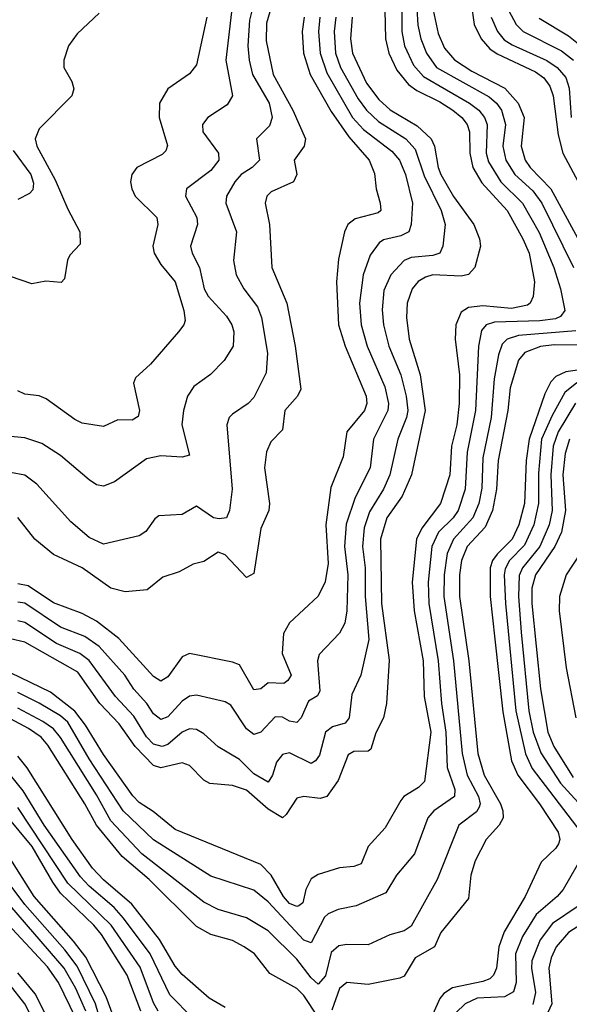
# Model space of a CAD drawing. Header units: inches. Extents: x 1308407 to 1441228, y 959628 to 1036311.
# Tile 267 of 656: x 1354376 to 1355912, y 1000869 to 1003623. Entities that reach past the tile are written whole.
import ezdxf

# ---------------------------------------------------------------- set-up
doc = ezdxf.new("R2010")
doc.units = ezdxf.units.IN
doc.header["$MEASUREMENT"] = 0
doc.layers.add('B3050', color=7, linetype='Continuous')

msp = doc.modelspace()

# ---------------------------------------------------------------- linework, layer by layer
at = {"layer": 'B3050', "color": 5}
for points, elevation in [([(1355106.8, 1003753.2), (1355065.9, 1003614.1), (1355064.6, 1003564.6), (1355083.7, 1003470), (1355138.8, 1003370), (1355174.4, 1003290), (1355170.7, 1003269.3), (1355142.8, 1003230), (1355150.6, 1003190), (1355141.3, 1003170), (1355078.6, 1003141.4), (1355066.7, 1003130), (1355061.4, 1003110), (1355073.5, 1003050), (1355080.1, 1002930), (1355121.9, 1002830), (1355145.5, 1002710), (1355161.3, 1002590), (1355152.3, 1002570), (1355116.9, 1002530), (1355110, 1002476.4), (1355077.7, 1002442.3), (1355065.7, 1002414.3), (1355059.6, 1002370), (1355073.7, 1002270), (1355071.8, 1002250), (1355050, 1002199.7), (1355030, 1002074), (1355010, 1002063.1), (1354950, 1002126.3), (1354930, 1002133.5), (1354890, 1002107.9), (1354860.2, 1002099.8), (1354821.4, 1002078.6), (1354775.9, 1002064.1), (1354731.5, 1002028.5), (1354670, 1002023.1), (1354630, 1002033.3), (1354550, 1002089.6), (1354470, 1002126.8), (1354418, 1002170), (1354370.6, 1002230.6)], 3080), ([(1354975, 1003710), (1354952.1, 1003510), (1354970.1, 1003410), (1354955.2, 1003384.8), (1354901.8, 1003350), (1354886.2, 1003330), (1354887.5, 1003310), (1354931.3, 1003250), (1354932.3, 1003230), (1354910, 1003201.9), (1354841.7, 1003150), (1354839.5, 1003130), (1354870.6, 1003070), (1354872.6, 1003050), (1354853.3, 1002990), (1354857.7, 1002970), (1354878.3, 1002930), (1354891.5, 1002870), (1354902.3, 1002850), (1354953.5, 1002793.5), (1354968.5, 1002770), (1354974.4, 1002750), (1354972.2, 1002710), (1354947.5, 1002670), (1354909.1, 1002630.9), (1354862.7, 1002597.3), (1354845.1, 1002570), (1354833.1, 1002530), (1354828.7, 1002490), (1354850, 1002405.1), (1354830, 1002399.2), (1354770, 1002403.2), (1354730, 1002395), (1354640.3, 1002330), (1354610, 1002318.3), (1354590, 1002322.4), (1354570, 1002335.8), (1354490, 1002404.1), (1354437.6, 1002437.6), (1354390, 1002453.2), (1354330, 1002459.6)], 3040), ([(1355034.6, 1003690), (1355017.6, 1003622.4), (1355013.4, 1003550), (1355016.9, 1003510), (1355026.8, 1003470), (1355073.3, 1003390), (1355081.6, 1003350), (1355073.8, 1003326.2), (1355037.6, 1003290), (1355046, 1003230), (1355025.3, 1003210), (1354994.5, 1003190), (1354976.9, 1003170), (1354953.3, 1003130), (1354952.2, 1003110), (1354981.2, 1003030), (1354973.4, 1002950), (1354980.9, 1002910), (1355001.9, 1002870), (1355039.9, 1002819.9), (1355051.7, 1002790), (1355068.3, 1002690), (1355064.9, 1002635.1), (1355030, 1002566.6), (1355014.2, 1002550), (1354970, 1002519.8), (1354961.4, 1002510), (1354954.6, 1002490), (1354969.5, 1002310), (1354961.9, 1002250), (1354953.6, 1002230), (1354933.5, 1002226.5), (1354916.9, 1002230), (1354870, 1002262.8), (1354830, 1002239.5), (1354764.7, 1002235.3), (1354753.1, 1002226.8), (1354728.3, 1002191.8), (1354710, 1002179.4), (1354610, 1002156.2), (1354570, 1002174.6), (1354518.7, 1002218.7), (1354423.6, 1002323.6), (1354390, 1002349.3), (1354350, 1002357)], 3060), ([(1355396.6, 1003650), (1355398.5, 1003570), (1355407.5, 1003530), (1355430, 1003482.1), (1355462.5, 1003442.5), (1355485.3, 1003425.3), (1355550, 1003393.9), (1355586.7, 1003370), (1355611.4, 1003350), (1355626.5, 1003330), (1355633.4, 1003310), (1355633.7, 1003250), (1355642.3, 1003210), (1355667, 1003167), (1355737.9, 1003090), (1355782.3, 1003010), (1355799.8, 1002970), (1355814.6, 1002890), (1355810.8, 1002849.2), (1355802.7, 1002830), (1355795.1, 1002824.9), (1355750, 1002815.2), (1355670, 1002822.9), (1355630, 1002818.1), (1355610, 1002805), (1355594.7, 1002770), (1355593.3, 1002730), (1355604.9, 1002630), (1355604.4, 1002550), (1355597.3, 1002490), (1355582.4, 1002430), (1355578.2, 1002350), (1355552.1, 1002270), (1355499.4, 1002200.6), (1355484.4, 1002170), (1355473.1, 1002050), (1355478.3, 1001970), (1355503.2, 1001830), (1355505.8, 1001730), (1355524.8, 1001630), (1355507.5, 1001492.5), (1355490, 1001475), (1355449.8, 1001450.2), (1355440.9, 1001439.1), (1355397.1, 1001362.9), (1355350, 1001310.7), (1355330, 1001261.3), (1355310, 1001254.6), (1355269.3, 1001250.7), (1355210, 1001231.9), (1355190, 1001220.2), (1355175.1, 1001190), (1355167.5, 1001152.5), (1355156.1, 1001143.9), (1355150, 1001142), (1355130, 1001151.2), (1355112.7, 1001170), (1355078.4, 1001230), (1355050, 1001259.7), (1354810, 1001357.9), (1354748.4, 1001408.4), (1354710, 1001433.3), (1354691.9, 1001451.9), (1354610, 1001567.8), (1354559.4, 1001650), (1354530, 1001689.1), (1354462.1, 1001742.1), (1354350, 1001796.1)], 3220), ([(1355443.5, 1003670), (1355443.5, 1003590), (1355451.4, 1003550), (1355476.4, 1003496.4), (1355504, 1003464), (1355632.5, 1003390), (1355659.5, 1003370), (1355675.3, 1003350), (1355682.7, 1003330), (1355679.7, 1003250), (1355685.7, 1003225.7), (1355720.1, 1003170), (1355781.2, 1003110), (1355827.9, 1003027.9), (1355868.6, 1002930), (1355887.6, 1002870), (1355899.4, 1002810), (1355887.3, 1002792.7), (1355873.2, 1002786.8), (1355830, 1002780.6), (1355702.6, 1002777.4), (1355679.8, 1002770), (1355666.3, 1002753.7), (1355657.8, 1002710), (1355649.6, 1002530), (1355626.8, 1002413.2), (1355620.6, 1002310), (1355601.2, 1002250), (1355587.2, 1002230), (1355546.7, 1002190), (1355527.7, 1002150), (1355517, 1002050), (1355519, 1001990), (1355545.8, 1001830), (1355554.3, 1001710), (1355566.7, 1001630), (1355570.9, 1001530.9), (1355592.3, 1001470), (1355591, 1001450), (1355532.8, 1001410), (1355516.6, 1001390), (1355479.2, 1001290), (1355428.8, 1001230), (1355399.2, 1001180.8), (1355315.7, 1001144.3), (1355266, 1001134), (1355237.9, 1001122.1), (1355227.5, 1001112.5), (1355190, 1001041.1), (1355170, 1001048.5), (1355070, 1001155.4), (1355030, 1001187.7), (1354910, 1001227.3), (1354750, 1001329.2), (1354664.9, 1001410), (1354570, 1001555.2), (1354510, 1001657.7), (1354490, 1001675.9), (1354430, 1001711.2), (1354370, 1001741.3)], 3240), ([(1355485.7, 1003654.3), (1355488.4, 1003608.4), (1355497, 1003570), (1355512.4, 1003530), (1355540.4, 1003490), (1355687.5, 1003407.5), (1355708, 1003390), (1355722.1, 1003370), (1355733.7, 1003330), (1355726.4, 1003270), (1355734.9, 1003230), (1355759.5, 1003190), (1355810, 1003144.5), (1355835.3, 1003110), (1355924.1, 1002930)], 3260), ([(1355531.2, 1003650), (1355545.2, 1003585.2), (1355563.4, 1003543.4), (1355590.9, 1003510.9), (1355639.6, 1003479.6), (1355731.5, 1003431.5), (1355769.4, 1003390), (1355786, 1003350), (1355777.8, 1003270), (1355788.7, 1003230), (1355802.3, 1003210), (1355859.9, 1003150), (1355958.6, 1002970)], 3280), ([(1355638, 1003670), (1355646.4, 1003610), (1355665.5, 1003570), (1355690, 1003542.3), (1355710, 1003527.8), (1355817.8, 1003477.8), (1355840.5, 1003460.5), (1355857.8, 1003437.8), (1355867.2, 1003410), (1355880.8, 1003300.8), (1355893.5, 1003250), (1355957.7, 1003130)], 3320), ([(1355742.4, 1003650), (1355763, 1003610), (1355783, 1003590), (1355890, 1003536.6), (1355923.7, 1003510)], 3360), ([(1354598, 1003642), (1354536.1, 1003583.9), (1354512, 1003550), (1354499.3, 1003510), (1354499, 1003490), (1354521.3, 1003450), (1354526.8, 1003430), (1354521.3, 1003410), (1354430, 1003317.6), (1354418.4, 1003290), (1354423.3, 1003270), (1354474.9, 1003174.9), (1354510, 1003093.5), (1354543.8, 1003030), (1354544.2, 1002995.8), (1354515.8, 1002964.2), (1354509.7, 1002950.3), (1354501.3, 1002898.7), (1354491.5, 1002888.5), (1354448.6, 1002891.4), (1354410, 1002884.2), (1354350, 1002905.3)], 2980), ([(1355304.8, 1003630), (1355300.2, 1003570), (1355305.5, 1003530), (1355345.5, 1003445.5), (1355379.8, 1003399.8), (1355411.2, 1003371.2), (1355486.6, 1003326.6), (1355525.9, 1003290), (1355535.3, 1003270), (1355545.3, 1003210), (1355553.2, 1003190), (1355588.6, 1003128.6), (1355645.2, 1003050), (1355661.1, 1003010), (1355663.7, 1002990), (1355648, 1002930), (1355630, 1002910.5), (1355610, 1002906.3), (1355530.6, 1002909.4), (1355510, 1002903.4), (1355489.1, 1002890.9), (1355472.8, 1002870), (1355458.8, 1002830), (1355456.6, 1002790), (1355464.4, 1002730), (1355495.2, 1002630), (1355508.9, 1002530), (1355470.9, 1002350), (1355444.5, 1002290), (1355401.8, 1002230), (1355384.4, 1002170), (1355387.2, 1001990), (1355408.3, 1001831.7), (1355401.2, 1001710), (1355392.9, 1001670), (1355371.5, 1001628.5), (1355357.4, 1001582.6), (1355350, 1001577.3), (1355310, 1001576), (1355293.6, 1001566.4), (1355265.5, 1001494.5), (1355234.1, 1001450), (1355215.1, 1001444.9), (1355170, 1001450.4), (1355150, 1001445.9), (1355120.5, 1001399.5), (1355110, 1001390.6), (1355070, 1001415), (1355010, 1001468.3), (1354970, 1001480.9), (1354906.7, 1001486.7), (1354890, 1001495.4), (1354850, 1001536.8), (1354830, 1001543.9), (1354770, 1001529.9), (1354750, 1001536.9), (1354698.1, 1001590), (1354653.7, 1001653.7), (1354599.9, 1001710), (1354537.8, 1001797.8), (1354390, 1001881.7), (1354350, 1001891.6)], 3180), ([(1355214.9, 1003630), (1355210.7, 1003590), (1355215.4, 1003530), (1355234.2, 1003474.3), (1355305.5, 1003350), (1355336.6, 1003316.6), (1355416, 1003256), (1355437.2, 1003230), (1355453.9, 1003190), (1355473.8, 1003110), (1355469.6, 1003050), (1355463.2, 1003030), (1355441.4, 1003018.6), (1355392.6, 1003007.4), (1355380.5, 1002999.5), (1355355.6, 1002964.4), (1355335.4, 1002910), (1355325.6, 1002830), (1355330.1, 1002770), (1355347.3, 1002710), (1355395.9, 1002595.9), (1355406.2, 1002550), (1355405.1, 1002530), (1355364.4, 1002450), (1355355.4, 1002370), (1355313, 1002287), (1355288, 1002212), (1355283.6, 1002150), (1355292.8, 1002070), (1355290.4, 1001969.6), (1355284.6, 1001935.4), (1355270, 1001906.8), (1355212.8, 1001847.2), (1355208.1, 1001830), (1355214.6, 1001745.4), (1355208.1, 1001731.9), (1355182.9, 1001717.1), (1355162.7, 1001670), (1355150, 1001657.3), (1355130, 1001661), (1355110, 1001672.1), (1355090, 1001673.1), (1355050, 1001630.5), (1355030, 1001623.4), (1355010, 1001639.9), (1354965.7, 1001705.7), (1354950, 1001715), (1354870, 1001733.7), (1354850, 1001731), (1354830, 1001716.9), (1354790, 1001672.6), (1354770, 1001665.4), (1354750, 1001681), (1354731, 1001710), (1354694.9, 1001750), (1354669.2, 1001790), (1354597.6, 1001870), (1354557.3, 1001897.3), (1354490, 1001924), (1354390, 1001991), (1354370, 1001994.2)], 3140), ([(1355170.5, 1003630), (1355165.5, 1003590), (1355169.3, 1003530), (1355187.9, 1003470), (1355246.2, 1003366.2), (1355295.7, 1003295.7), (1355352.8, 1003230), (1355367.2, 1003192.8), (1355371.9, 1003150), (1355383.1, 1003110), (1355384.8, 1003090), (1355377.4, 1003082.6), (1355313.5, 1003066.5), (1355293.1, 1003050), (1355284, 1003030), (1355266.9, 1002953.1), (1355261.3, 1002890), (1355266.6, 1002770), (1355285.4, 1002710), (1355344.5, 1002570), (1355345.9, 1002550), (1355339.1, 1002530), (1355289.6, 1002470), (1355280, 1002400), (1355245.7, 1002314.3), (1355231.5, 1002210), (1355237.6, 1002102.4), (1355229.4, 1002050.6), (1355209.7, 1002010.3), (1355130, 1001935.7), (1355113.4, 1001906.6), (1355108.9, 1001850), (1355134, 1001790), (1355125.5, 1001774.5), (1355114.1, 1001765.9), (1355070, 1001768.2), (1355050, 1001751.8), (1355030, 1001748.5), (1354990, 1001818.3), (1354970, 1001826), (1354850, 1001849.9), (1354830, 1001841.1), (1354790, 1001784.9), (1354770, 1001773.2), (1354750, 1001785.4), (1354652.4, 1001892.4), (1354590, 1001940.8), (1354550, 1001962.5), (1354470, 1001992.2), (1354399.2, 1002039.2), (1354370, 1002045.1)], 3120), ([(1354898.3, 1003630), (1354870, 1003496.9), (1354850, 1003471.8), (1354790.1, 1003429.9), (1354766.5, 1003390), (1354765.1, 1003350), (1354788.5, 1003271.5), (1354783.7, 1003256.3), (1354773.6, 1003246.4), (1354702.8, 1003210), (1354688.7, 1003190), (1354685.5, 1003170), (1354688.8, 1003150), (1354698.7, 1003130), (1354758.5, 1003070), (1354762.1, 1003050), (1354747.4, 1002990), (1354751.8, 1002970), (1354770, 1002938.2), (1354809.8, 1002889.8), (1354834.3, 1002810), (1354837.8, 1002782.2), (1354834.7, 1002770), (1354819.2, 1002750), (1354740.8, 1002659.3), (1354698.9, 1002621.1), (1354693.9, 1002606.1), (1354710.1, 1002530), (1354706.6, 1002513.4), (1354690, 1002502.8), (1354650, 1002503.7), (1354610, 1002484.8), (1354550, 1002494.8), (1354530, 1002504.5), (1354450, 1002562.4), (1354430, 1002571), (1354390, 1002575.9), (1354370, 1002584.8)], 3020), ([(1355259.7, 1003630), (1355254.4, 1003590), (1355258.1, 1003530), (1355272.5, 1003490), (1355322.2, 1003402.2), (1355345.4, 1003370), (1355379, 1003339), (1355454.6, 1003290), (1355481, 1003261), (1355506.2, 1003186.2), (1355553.3, 1003090), (1355565.3, 1003050), (1355558.6, 1002990), (1355550.1, 1002970), (1355530, 1002963.6), (1355470, 1002958.1), (1355450.6, 1002949.4), (1355412.7, 1002910), (1355393.9, 1002866.1), (1355388.5, 1002811.5), (1355392.6, 1002770), (1355407.4, 1002710), (1355441.4, 1002630), (1355456, 1002570), (1355460.4, 1002530), (1355456.9, 1002510), (1355432.8, 1002450), (1355410.4, 1002350), (1355392.6, 1002310), (1355353.5, 1002246.5), (1355338.1, 1002201.9), (1355333.6, 1002150), (1355341.7, 1002090), (1355341, 1002010), (1355351.1, 1001888.9), (1355329.5, 1001790), (1355304.2, 1001735.8), (1355296.7, 1001670), (1355285.1, 1001654.9), (1355250, 1001645.4), (1355230.8, 1001630), (1355213.9, 1001566.1), (1355202.8, 1001550), (1355190, 1001542.8), (1355130, 1001572.5), (1355110, 1001567.3), (1355093.6, 1001546.4), (1355082.5, 1001510), (1355070, 1001490.6), (1355030, 1001513.1), (1354990, 1001553.8), (1354930, 1001589.2), (1354890, 1001625.9), (1354870, 1001637.4), (1354850, 1001639.4), (1354830, 1001630.3), (1354790, 1001595.5), (1354774.2, 1001590), (1354750, 1001596.6), (1354730, 1001617.1), (1354694.8, 1001674.8), (1354643.6, 1001730), (1354570, 1001830.6), (1354543.9, 1001850), (1354478.2, 1001878.2), (1354390, 1001936.6), (1354370, 1001941.9)], 3160), ([(1355693.9, 1003630), (1355710.8, 1003590.8), (1355730, 1003567.2), (1355752.6, 1003552.6), (1355849.1, 1003509.1), (1355877.6, 1003490), (1355901.8, 1003461.8), (1355911.8, 1003431.8), (1355916.8, 1003350)], 3340), ([(1355827.5, 1003627.5), (1355910, 1003578.2), (1355970, 1003530)], 3380), ([(1354357.6, 1003257.6), (1354407, 1003190), (1354414.2, 1003165.8), (1354412.6, 1003147.4), (1354402.6, 1003137.4), (1354370, 1003120.4)], 2960), ([(1355930, 1002752.8), (1355770, 1002739.5), (1355738.7, 1002730), (1355724.7, 1002715.3), (1355713.8, 1002686.2), (1355701.7, 1002618.3), (1355693.6, 1002510), (1355670, 1002397.4), (1355667.4, 1002312.6), (1355658.7, 1002270), (1355642.5, 1002230), (1355587.8, 1002170), (1355570.5, 1002130), (1355562.6, 1002070), (1355561.5, 1002010), (1355588.1, 1001830), (1355612.4, 1001570), (1355626.9, 1001510), (1355657.8, 1001450), (1355662.8, 1001430), (1355659.6, 1001420.4), (1355652.5, 1001407.5), (1355603.4, 1001370), (1355542.5, 1001217.5), (1355470, 1001087.8), (1355450, 1001074.1), (1355410, 1001063.2), (1355350, 1001035.4), (1355290, 1001036.4), (1355267.6, 1001032.4), (1355246.7, 1001013.3), (1355230, 1000948.2), (1355210, 1000924.9), (1355190, 1000942.8), (1355150, 1000994.9), (1355070, 1001074.7), (1355010, 1001110.8), (1354930, 1001134.4), (1354890, 1001154.4), (1354717.4, 1001290), (1354630, 1001382), (1354590, 1001454.7), (1354490, 1001615.5), (1354470, 1001639.4), (1354439.9, 1001659.9), (1354370, 1001697.5)], 3260), ([(1355947.2, 1002712.8), (1355870, 1002713.8), (1355831.1, 1002708.9), (1355787.7, 1002692.3), (1355770, 1002670.5), (1355747, 1002593), (1355740.4, 1002530), (1355713, 1002390), (1355708.4, 1002310), (1355697.6, 1002250), (1355676.3, 1002203.7), (1355626.6, 1002150), (1355610.5, 1002110), (1355604.8, 1002070), (1355605, 1002010), (1355631.3, 1001830), (1355655.9, 1001570), (1355673.5, 1001510), (1355719.8, 1001430), (1355726.6, 1001410), (1355727.3, 1001390), (1355715.9, 1001370), (1355679.9, 1001330), (1355648.8, 1001270), (1355636.6, 1001230), (1355630, 1001165.1), (1355552.9, 1001070), (1355535.4, 1001030), (1355481.5, 1000998.5), (1355450, 1000947.3), (1355438.5, 1000941.5), (1355350, 1000924.5), (1355290, 1000929.3), (1355270, 1000913.4), (1355248.1, 1000851.9)], 3280), ([(1356094.5, 1002665.5), (1355902.2, 1002637.8), (1355874.5, 1002625.5), (1355860.1, 1002610), (1355843.5, 1002576.5), (1355800, 1002450), (1355791.5, 1002390), (1355786.3, 1002270), (1355771.3, 1002210), (1355752.2, 1002170), (1355710, 1002127.7), (1355697.1, 1002110), (1355690.3, 1002090), (1355690.7, 1002010), (1355703.4, 1001890), (1355726.6, 1001686.6), (1355750.3, 1001550), (1355768.3, 1001510), (1355828.6, 1001430), (1355881.1, 1001350), (1355885.7, 1001330), (1355882, 1001318), (1355874.6, 1001305.4), (1355833.6, 1001266.4), (1355788.5, 1001170), (1355730, 1001071.6), (1355715, 1001030), (1355708.6, 1000970), (1355700.5, 1000950), (1355690, 1000940.1), (1355670, 1000932.4), (1355585.3, 1000914.7), (1355561.3, 1000898.7), (1355550, 1000884.6), (1355530, 1000841.2)], 3320), ([(1355933, 1002607), (1355899.9, 1002580.1), (1355863.7, 1002516.3), (1355834.5, 1002450), (1355825.4, 1002354.6), (1355826.1, 1002270), (1355812.7, 1002210), (1355787.1, 1002152.9), (1355745.2, 1002110), (1355732.5, 1002087.5), (1355729.6, 1002070), (1355733.7, 1001990), (1355762.2, 1001690), (1355789.4, 1001569.4), (1355808.3, 1001528.3), (1355944, 1001350)], 3340), ([(1355929.2, 1002550.8), (1355880.7, 1002470), (1355866.4, 1002430), (1355860, 1002350), (1355863.8, 1002250), (1355855.2, 1002210), (1355829.4, 1002150), (1355781.2, 1002090), (1355771.7, 1002068.3), (1355770.2, 1002010), (1355777.8, 1001910), (1355799, 1001690), (1355810.8, 1001630), (1355831.9, 1001571.9), (1355887.6, 1001487.6), (1355975.6, 1001390)], 3360), ([(1355912.9, 1002450), (1355900.4, 1002410), (1355894.3, 1002350), (1355901.5, 1002250), (1355889.8, 1002190), (1355871.5, 1002150), (1355817.4, 1002070), (1355807.1, 1002032.9), (1355807.5, 1001990), (1355831.6, 1001751.6), (1355852.3, 1001630), (1355869.1, 1001590), (1355922.9, 1001502.9)], 3380), ([(1355942.6, 1002130), (1355903.4, 1002070), (1355884.2, 1002010), (1355883.9, 1001970), (1355903.2, 1001810), (1355929.8, 1001670.2)], 3420), ([(1355210, 1000832.6), (1355170, 1000893.6), (1355150, 1000913), (1355074.8, 1000954.8), (1355031.6, 1001010), (1355003.4, 1001030), (1354970, 1001047.1), (1354910, 1001064.5), (1354870, 1001086.7), (1354737.6, 1001217.6), (1354662.4, 1001282.4), (1354590, 1001370), (1354557.9, 1001430), (1354454.1, 1001594.1), (1354435.7, 1001615.7), (1354400.4, 1001640.4), (1354350, 1001667.1)], 3280), ([(1354950, 1000859.7), (1354905.7, 1000885.7), (1354830, 1000951.7), (1354810, 1000975.8), (1354766.7, 1001050), (1354688.8, 1001148.8), (1354610, 1001217), (1354579.3, 1001250), (1354522.4, 1001330), (1354396.1, 1001530), (1354370, 1001562.5)], 3320), ([(1354859.4, 1000830), (1354795.3, 1000895.3), (1354740.3, 1001010), (1354666.1, 1001110), (1354639.6, 1001139.6), (1354570, 1001198.9), (1354545.5, 1001225.5), (1354444.4, 1001370), (1354385.7, 1001465.7), (1354350, 1001509.9)], 3340), ([(1354763, 1000850), (1354750, 1000872.9), (1354712.7, 1000972.7), (1354631.6, 1001090), (1354510, 1001207.8), (1354370, 1001419)], 3360), ([(1354714, 1000850), (1354676.3, 1000950), (1354604.1, 1001064.1), (1354583.2, 1001090), (1354490, 1001179.8), (1354467.9, 1001210), (1354410.2, 1001310.2), (1354337.9, 1001397.9)], 3380), ([(1354690, 1000692.1), (1354617, 1000890), (1354560.2, 1001000.2), (1354525.6, 1001045.6), (1354415.8, 1001170), (1354344.1, 1001284.1)], 3420), ([(1355951.2, 1001288.8), (1355895.2, 1001190), (1355878.1, 1001170), (1355819.6, 1001120.4), (1355781.3, 1001058.7), (1355761.4, 1001010), (1355763.4, 1000930), (1355755.9, 1000904.1), (1355730.6, 1000889.4), (1355654.5, 1000885.5), (1355620.5, 1000870), (1355594.9, 1000845.1)], 3340), ([(1354639.6, 1000690), (1354587.8, 1000870), (1354535.8, 1000975.8), (1354501.4, 1001021.4), (1354390, 1001147.8), (1354303.1, 1001263.1)], 3440), ([(1354560.2, 1000850), (1354532.8, 1000912.8), (1354500.1, 1000970), (1354330, 1001166.2)], 3460), ([(1355936.8, 1001143.2), (1355864.9, 1001095.1), (1355830.9, 1001049.1), (1355807, 1000990), (1355806.4, 1000970), (1355817.8, 1000902.2), (1355810, 1000868)], 3360), ([(1355995.1, 1001124.9), (1355910, 1001069.9), (1355875.1, 1001030), (1355861.1, 1000998.9), (1355854.9, 1000970), (1355863.2, 1000870), (1355845.9, 1000834.1)], 3380), ([(1354532.2, 1000830), (1354484.4, 1000930), (1354453.4, 1000973.4), (1354330, 1001105.9)], 3480), ([(1355131.7, 1000000), (1355090.7, 1000010.7), (1355050, 1000026.5), (1355030, 1000041), (1355009.3, 1000070), (1354983.9, 1000150), (1354971.6, 1000230), (1354948.5, 1000268.5), (1354899.1, 1000319.1), (1354830, 1000371.2), (1354790, 1000388.9), (1354730, 1000396.5), (1354690, 1000411.8), (1354610, 1000466.1), (1354562.4, 1000510), (1354545.5, 1000530), (1354523.4, 1000570), (1354465.7, 1000805.7), (1354418.5, 1000898.5), (1354370, 1000956.7)], 3520), ([(1355018.1, 1000000), (1354998.3, 1000018.3), (1354968.8, 1000070), (1354950, 1000138.4), (1354944.1, 1000210), (1354937.3, 1000230), (1354917, 1000257), (1354851.6, 1000311.6), (1354810, 1000339.6), (1354775, 1000355), (1354690, 1000377.8), (1354594.8, 1000434.8), (1354519.3, 1000510), (1354499.4, 1000539.4), (1354486.3, 1000570), (1354465.4, 1000670), (1354431, 1000790), (1354390.2, 1000870), (1354345.9, 1000925.9)], 3540)]:
    msp.add_lwpolyline(points, dxfattribs=dict(at, elevation=elevation))

doc.saveas('drawing.dxf')
